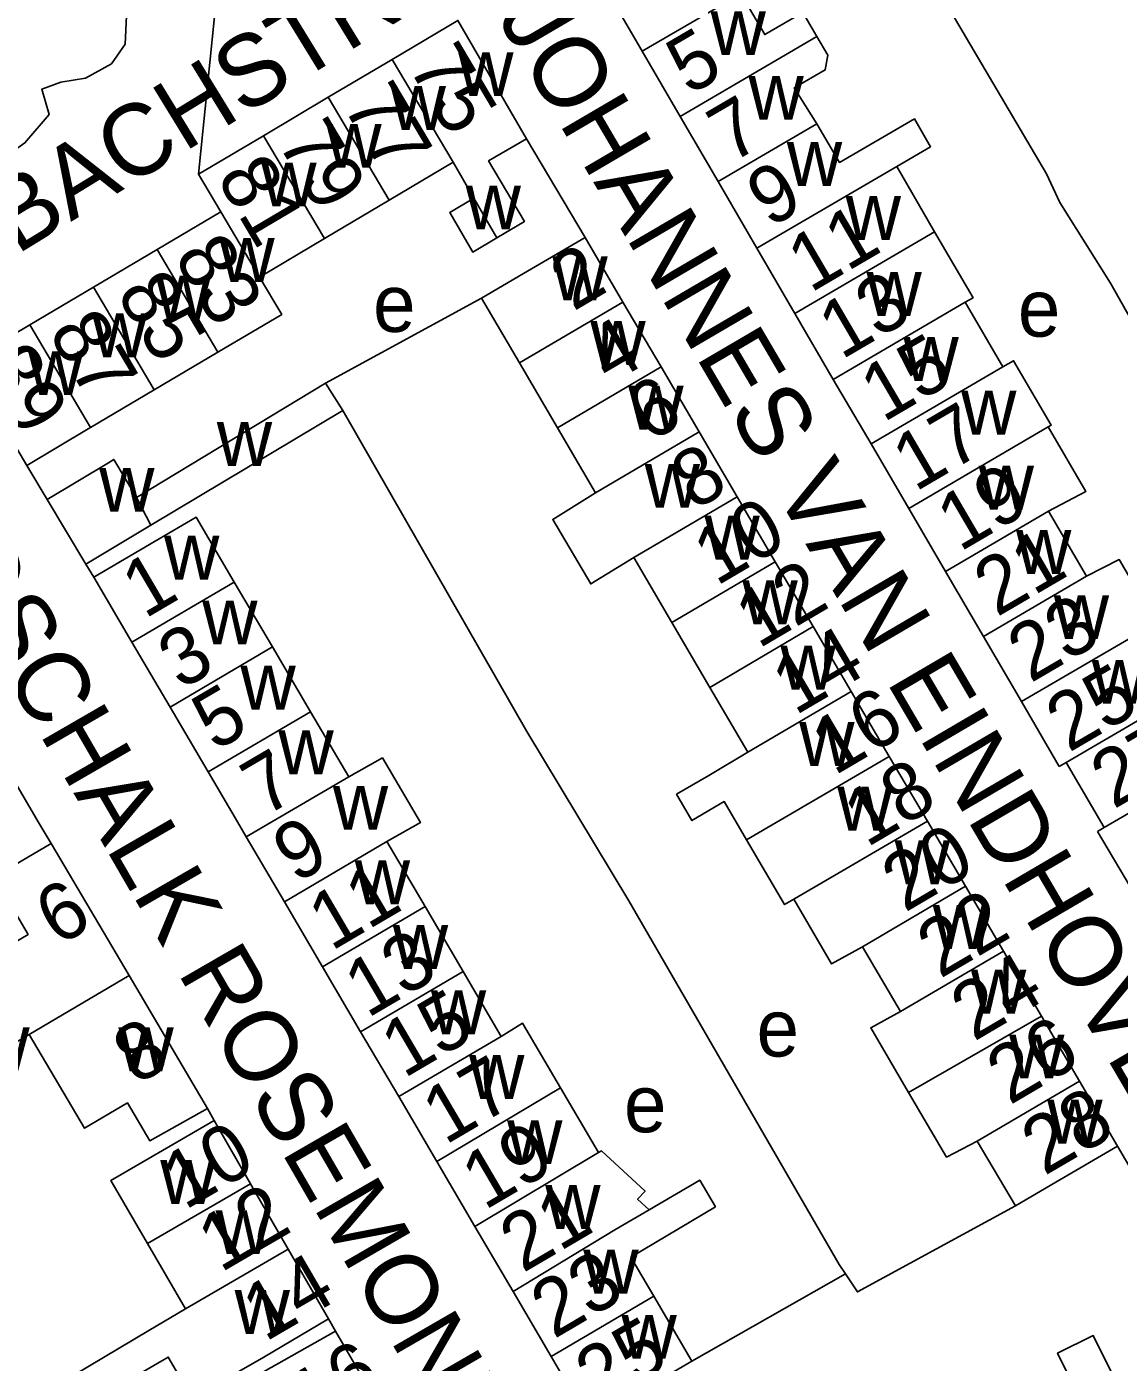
# Model space of a CAD drawing. Extents: x 161141 to 163125, y 381621 to 383200.
# Drawn here: x 162215.8 to 162292.3, y 382712.2 to 382805.6 of the extents above; entities that cross this region are included whole.
import ezdxf

# ---------------------------------------------------------------- set-up
doc = ezdxf.new("R2010")
doc.units = 0
for name, color, linetype in [('BLT_Basislijn', 7, 'Continuous'), ('BLT_Bebouwing', 7, 'Continuous'), ('BLT_Centroide', 7, 'Continuous'), ('BLT_Huisnummer', 7, 'Continuous'), ('BLT_Huisnummer_ tussenligend', 7, 'Continuous'), ('BLT_Huisnummer_reeks', 7, 'Continuous'), ('BLT_Onderverdeling_panden', 7, 'Continuous'), ('BLT_Straatnaam', 7, 'Continuous'), ('BLT_Vlakafsluiter', 7, 'Continuous')]:
    doc.layers.add(name, color=color, linetype=linetype)

msp = doc.modelspace()

# ---------------------------------------------------------------- linework, layer by layer
at = {"layer": 'BLT_Basislijn'}
for p, q in [((162254.875, 382790.893), (162250.783, 382797.804)), ((162236.7, 382780.702), (162247.631, 382786.648)), ((162217.229, 382772.561), (162215.807, 382774.939)), ((162220.49, 382767.11), (162219.94, 382768.03)), ((162228.912, 382729.09), (162228.452, 382729.928)), ((162292.127, 382727.29), (162297.78, 382717.585)), ((162273.086, 382718.356), (162262.342, 382712.241)), ((162237.411, 382714.338), (162236.924, 382715.197))]:
    msp.add_line(p, q, dxfattribs=at)
for points in [[(162279.301, 382808.428), (162279.716, 382807.994), (162287.162, 382795.345), (162288.099, 382793.344), (162291.631, 382787.701), (162296.426, 382779.228), (162324.592, 382730.811)], [(162202.623, 382806.357), (162202.816, 382803.949), (162203.975, 382804.63), (162207.784, 382798.145), (162206.378, 382797.335), (162208.11, 382796.059), (162210.464, 382795.401), (162212.321, 382795.832), (162214.134, 382796.422), (162215.681, 382797.514), (162217.374, 382799.497), (162216.857, 382801.264), (162218.201, 382801.77), (162219.91, 382802.033), (162221.726, 382803.046), (162222.688, 382804.413), (162222.787, 382806.395)], [(162237.919, 382778.787), (162250.803, 382756.309), (162257.925, 382744.45), (162272.652, 382719.012), (162273.086, 382718.356)], [(162273.086, 382718.356), (162273.928, 382717.085), (162284.988, 382723.115)]]:
    msp.add_lwpolyline(points, dxfattribs=at)
at = {"layer": 'BLT_Bebouwing'}
for p, q in [((162258.875, 382803.921), (162256.225, 382808.474)), ((162241.383, 382803.349), (162236.899, 382800.704)), ((162261.525, 382799.369), (162258.875, 382803.921)), ((162236.899, 382800.704), (162232.361, 382798.016)), ((162264.175, 382794.816), (162261.525, 382799.369)), ((162241.167, 382793.499), (162245.644, 382796.155)), ((162276.677, 382795.852), (162279.331, 382791.293)), ((162266.901, 382790.134), (162264.175, 382794.816)), ((162236.629, 382790.811), (162241.167, 382793.499)), ((162229.386, 382792.687), (162224.93, 382790.047)), ((162232.091, 382788.123), (162236.629, 382790.811)), ((162257.526, 382786.369), (162254.875, 382790.893)), ((162269.552, 382785.581), (162266.901, 382790.134)), ((162224.93, 382790.047), (162220.471, 382787.406)), ((162220.471, 382787.406), (162216.011, 382784.765)), ((162250.288, 382782.113), (162247.631, 382786.648)), ((162260.188, 382781.826), (162257.526, 382786.369)), ((162272.229, 382780.952), (162269.552, 382785.581)), ((162281.476, 382786.353), (162284.107, 382781.832)), ((162216.011, 382784.765), (162211.55, 382782.122)), ((162224.726, 382780.222), (162229.185, 382782.863)), ((162211.55, 382782.122), (162215.807, 382774.939)), ((162252.951, 382777.571), (162250.288, 382782.113)), ((162262.85, 382777.283), (162260.188, 382781.826)), ((162274.895, 382776.452), (162272.229, 382780.952)), ((162220.266, 382777.58), (162224.726, 382780.222)), ((162236.7, 382780.702), (162237.919, 382778.787)), ((162255.613, 382773.028), (162252.951, 382777.571)), ((162265.512, 382772.741), (162262.85, 382777.283)), ((162277.526, 382771.931), (162274.895, 382776.452)), ((162219.94, 382768.03), (162217.229, 382772.561)), ((162268.174, 382768.198), (162265.512, 382772.741)), ((162280.099, 382767.512), (162277.526, 382771.931)), ((162287.306, 382771.727), (162289.956, 382767.174)), ((162260.937, 382763.943), (162258.275, 382768.486)), ((162270.836, 382763.656), (162268.174, 382768.198)), ((162223.16, 382762.567), (162220.49, 382767.11)), ((162230.329, 382766.775), (162232.999, 382762.232)), ((162282.749, 382762.96), (162280.099, 382767.512)), ((162263.599, 382759.401), (162260.937, 382763.943)), ((162273.498, 382759.113), (162270.836, 382763.656)), ((162225.831, 382758.025), (162223.16, 382762.567)), ((162232.999, 382762.232), (162235.67, 382757.689)), ((162285.399, 382758.407), (162282.749, 382762.96)), ((162266.261, 382754.858), (162263.599, 382759.401)), ((162276.16, 382754.571), (162273.498, 382759.113)), ((162288.049, 382753.854), (162285.399, 382758.407)), ((162228.501, 382753.482), (162225.831, 382758.025)), ((162235.67, 382757.689), (162238.34, 382753.147)), ((162278.822, 382750.028), (162276.16, 382754.571)), ((162288.537, 382754.14), (162288.049, 382753.854)), ((162291.187, 382749.587), (162288.537, 382754.14)), ((162278.822, 382750.028), (162281.481, 382745.484)), ((162291.187, 382749.587), (162290.736, 382749.323)), ((162290.736, 382749.323), (162293.407, 382744.782)), ((162217.51, 382748.473), (162222.965, 382739.229)), ((162231.17, 382748.939), (162233.836, 382744.394)), ((162241.009, 382748.603), (162243.676, 382744.059)), ((162281.481, 382745.484), (162284.14, 382740.94)), ((162233.836, 382744.394), (162236.502, 382739.848)), ((162243.676, 382744.059), (162246.342, 382739.514)), ((162276.955, 382736.715), (162274.277, 382741.248)), ((162284.14, 382740.94), (162286.799, 382736.395)), ((162236.502, 382739.848), (162239.168, 382735.303)), ((162222.965, 382739.229), (162228.452, 382729.928)), ((162246.342, 382739.514), (162249.008, 382734.969)), ((162286.799, 382736.395), (162289.458, 382731.851)), ((162239.168, 382735.303), (162241.833, 382730.758)), ((162253.157, 382731.364), (162255.811, 382726.838)), ((162289.458, 382731.851), (162292.127, 382727.29)), ((162241.833, 382730.758), (162244.499, 382726.212)), ((162231.47, 382724.654), (162228.912, 382729.09)), ((162284.988, 382723.115), (162282.31, 382727.648)), ((162244.499, 382726.212), (162247.165, 382721.667)), ((162234.106, 382720.084), (162231.47, 382724.654)), ((162247.165, 382721.667), (162249.831, 382717.122)), ((162236.924, 382715.197), (162234.106, 382720.084)), ((162249.831, 382717.122), (162252.497, 382712.576)), ((162259.674, 382716.789), (162262.342, 382712.241)), ((162237.411, 382714.338), (162245.532, 382700.458)), ((162252.497, 382712.576), (162255.163, 382708.03))]:
    msp.add_line(p, q, dxfattribs=at)
for points in [[(162265.782, 382807.96), (162267.443, 382805.086), (162270.119, 382806.648), (162271.086, 382804.959)], [(162250.783, 382797.804), (162245.974, 382806.08), (162241.383, 382803.349)], [(162271.086, 382804.959), (162271.848, 382803.657), (162271.673, 382802.619), (162269.501, 382801.355), (162271.082, 382798.855)], [(162271.082, 382798.855), (162272.665, 382796.14), (162277.914, 382799.185), (162279.048, 382797.237), (162276.677, 382795.852)], [(162232.361, 382798.016), (162227.822, 382795.327), (162229.386, 382792.687)], [(162248.709, 382790.869), (162250.632, 382792.008), (162248.121, 382796.245), (162250.783, 382797.804)], [(162245.644, 382796.155), (162247.1, 382793.644)], [(162247.1, 382793.644), (162245.405, 382792.645), (162247.017, 382789.867), (162248.709, 382790.869)], [(162279.331, 382791.293), (162282.022, 382786.671), (162281.476, 382786.353)], [(162254.875, 382790.893), (162250.562, 382788.366), (162247.631, 382786.648)], [(162229.185, 382782.863), (162233.643, 382785.504), (162232.091, 382788.123)], [(162284.107, 382781.832), (162284.854, 382782.267), (162287.485, 382777.748), (162287.275, 382777.626)], [(162223.492, 382772.687), (162236.7, 382780.702)], [(162237.919, 382778.787), (162224.491, 382770.753)], [(162215.807, 382774.939), (162220.109, 382777.487), (162220.266, 382777.58)], [(162287.275, 382777.626), (162289.904, 382773.111), (162287.306, 382771.727)], [(162217.229, 382772.561), (162221.52, 382775.129), (162221.897, 382775.354), (162223.492, 382772.687)], [(162258.275, 382768.486), (162255.273, 382766.639), (162252.615, 382771.16), (162255.613, 382773.028)], [(162224.491, 382770.753), (162219.94, 382768.03)], [(162220.49, 382767.11), (162224.801, 382769.644), (162227.656, 382771.322), (162230.329, 382766.775)], [(162289.956, 382767.174), (162292.248, 382768.342), (162294.853, 382763.889), (162292.606, 382762.621)], [(162217.51, 382748.473), (162216.609, 382750), (162213.281, 382755.64)], [(162266.178, 382748.724), (162264.609, 382751.404), (162262.354, 382750.079), (162261.273, 382751.917), (162263.531, 382753.244), (162266.261, 382754.858)], [(162238.34, 382753.147), (162240.698, 382754.465), (162243.353, 382749.941), (162241.009, 382748.603)], [(162231.17, 382748.939), (162230.548, 382750), (162228.501, 382753.482)], [(162269.471, 382744.576), (162268.828, 382744.199), (162266.178, 382748.724)], [(162213.53, 382746.123), (162215.899, 382742.108), (162210.69, 382739.035)], [(162274.277, 382741.248), (162272.121, 382740.05), (162269.471, 382744.576)], [(162277.514, 382731.054), (162274.864, 382735.578), (162276.955, 382736.715)], [(162207.999, 382725.162), (162214.823, 382732.575), (162214.014, 382733.946), (162215.985, 382735.11)], [(162215.985, 382735.11), (162219.856, 382728.549), (162222.855, 382730.318), (162224.417, 382727.672), (162228.452, 382729.928)], [(162249.008, 382734.969), (162250.502, 382735.888), (162253.157, 382731.364)], [(162282.31, 382727.648), (162280.165, 382726.529), (162277.514, 382731.054)], [(162228.912, 382729.09), (162221.681, 382724.877), (162224.246, 382720.474)], [(162255.811, 382726.838), (162256.011, 382726.955), (162259.074, 382724.143), (162258.551, 382723.572), (162259.354, 382722.835)], [(162292.127, 382727.29), (162287.811, 382724.766), (162284.988, 382723.115)], [(162259.354, 382722.835), (162262.895, 382724.913), (162263.992, 382723.045), (162258.075, 382719.529), (162259.674, 382716.789)], [(162224.246, 382720.474), (162226.908, 382715.906)], [(162226.908, 382715.906), (162224.346, 382714.383), (162217.014, 382710.028)], [(162218.126, 382708.119), (162225.706, 382712.53), (162227.388, 382709.643), (162232.403, 382712.516), (162236.924, 382715.197)], [(162226.315, 382706.409), (162231.844, 382711.182), (162237.411, 382714.338)], [(162292.093, 382710.663), (162290.429, 382714.032), (162287.94, 382712.804), (162291.531, 382705.534)], [(162255.163, 382708.03), (162259.476, 382710.56), (162262.342, 382712.241)]]:
    msp.add_lwpolyline(points, dxfattribs=at)
at = {"layer": 'BLT_Onderverdeling_panden'}
for p, q in [((162258.875, 382803.921), (162265.782, 382807.96)), ((162261.525, 382799.369), (162271.086, 382804.959)), ((162245.644, 382796.155), (162241.383, 382803.349)), ((162241.167, 382793.499), (162236.899, 382800.704)), ((162264.175, 382794.816), (162271.082, 382798.855)), ((162236.629, 382790.811), (162232.361, 382798.016)), ((162266.901, 382790.134), (162276.677, 382795.852)), ((162229.386, 382792.687), (162232.091, 382788.123)), ((162269.552, 382785.581), (162279.331, 382791.293)), ((162229.185, 382782.863), (162224.93, 382790.047)), ((162224.726, 382780.222), (162220.471, 382787.406)), ((162257.526, 382786.369), (162250.288, 382782.113)), ((162272.229, 382780.952), (162281.476, 382786.353)), ((162220.266, 382777.58), (162216.011, 382784.765)), ((162260.188, 382781.826), (162252.951, 382777.571)), ((162274.895, 382776.452), (162284.107, 382781.832)), ((162262.85, 382777.283), (162255.613, 382773.028)), ((162277.526, 382771.931), (162287.275, 382777.626)), ((162223.492, 382772.687), (162224.491, 382770.753)), ((162265.512, 382772.741), (162258.275, 382768.486)), ((162280.099, 382767.512), (162287.306, 382771.727)), ((162268.174, 382768.198), (162260.937, 382763.943)), ((162223.16, 382762.567), (162230.329, 382766.775)), ((162282.749, 382762.96), (162289.956, 382767.174)), ((162270.836, 382763.656), (162263.599, 382759.401)), ((162225.831, 382758.025), (162232.999, 382762.232)), ((162285.399, 382758.407), (162292.606, 382762.621)), ((162273.498, 382759.113), (162266.261, 382754.858)), ((162228.501, 382753.482), (162235.67, 382757.689)), ((162288.537, 382754.14), (162295.256, 382758.069)), ((162276.16, 382754.571), (162266.178, 382748.724)), ((162231.17, 382748.939), (162238.34, 382753.147)), ((162291.187, 382749.587), (162297.922, 382753.525)), ((162278.822, 382750.028), (162269.471, 382744.576)), ((162213.53, 382746.123), (162217.51, 382748.473)), ((162233.836, 382744.394), (162241.009, 382748.603)), ((162281.481, 382745.484), (162274.277, 382741.248)), ((162236.502, 382739.848), (162243.676, 382744.059)), ((162284.14, 382740.94), (162276.955, 382736.715)), ((162215.985, 382735.11), (162222.965, 382739.229)), ((162239.168, 382735.303), (162246.342, 382739.514)), ((162286.799, 382736.395), (162277.514, 382731.054)), ((162241.833, 382730.758), (162249.008, 382734.969)), ((162244.499, 382726.212), (162253.157, 382731.364)), ((162289.458, 382731.851), (162282.31, 382727.648)), ((162247.165, 382721.667), (162255.811, 382726.838)), ((162224.246, 382720.474), (162231.47, 382724.654)), ((162259.354, 382722.835), (162256.954, 382721.426)), ((162249.831, 382717.122), (162256.954, 382721.426)), ((162226.908, 382715.906), (162234.106, 382720.084)), ((162252.497, 382712.576), (162259.674, 382716.789))]:
    msp.add_line(p, q, dxfattribs=at)
msp.add_lwpolyline([(162247.1, 382793.644), (162248.709, 382790.869)], dxfattribs=at)
at = {"layer": 'BLT_Vlakafsluiter'}
msp.add_line((162229.333, 382810.237), (162227.822, 382795.327), dxfattribs=at)

# ---------------------------------------------------------------- texts
at = {"layer": 'BLT_Centroide'}
for s, p in [('w', (162263.656, 382803.656)), ('w', (162246, 382800.781)), ('w', (162241.266, 382798.422)), ('w', (162266.305, 382799.125)), ('w', (162236.766, 382795.766)), ('w', (162268.992, 382794.5)), ('w', (162232.219, 382793.062)), ('w', (162246.52, 382791.456)), ('w', (162273.109, 382790.719)), ('w', (162229.281, 382787.781)), ('w', (162252.586, 382786.5)), ('w', (162274.562, 382785.406)), ('w', (162224.828, 382785.141)), ('e', (162240.038, 382784.281)), ('e', (162285.157, 382783.95)), ('w', (162220.375, 382782.5)), ('w', (162255.242, 382781.969)), ('w', (162277.148, 382780.844)), ('w', (162215.906, 382779.859)), ('w', (162257.898, 382777.438)), ('w', (162281.188, 382777.094)), ('w', (162229.108, 382774.898)), ('w', (162220.875, 382771.688)), ('w', (162259.047, 382771.969)), ('w', (162282.414, 382771.844)), ('w', (162263.227, 382768.344)), ('w', (162225.414, 382766.938)), ('w', (162285.031, 382767.344)), ('w', (162265.883, 382763.812)), ('w', (162287.672, 382762.781)), ('w', (162228.086, 382762.406)), ('w', (162268.547, 382759.25)), ('w', (162290.328, 382758.25)), ('w', (162230.758, 382757.844)), ('w', (162269.859, 382753.906)), ('w', (162233.414, 382753.312)), ('w', (162237.227, 382749.438)), ('w', (162272.523, 382749.375)), ('w', (162276.539, 382745.625)), ('w', (162238.758, 382744.219)), ('w', (162279.203, 382741.094)), ('w', (162241.422, 382739.688)), ('w', (162281.875, 382736.562)), ('w', (162244.086, 382735.125)), ('e', (162266.871, 382733.566)), ('w', (162212.141, 382732.547)), ('w', (162222.219, 382732.531)), ('w', (162284.547, 382732.031)), ('w', (162246.758, 382730.594)), ('e', (162257.595, 382728.263)), ('w', (162287.211, 382727.469)), ('w', (162249.422, 382726.031)), ('w', (162225.147, 382723.253)), ('w', (162252.086, 382721.5)), ('w', (162229.016, 382719.734)), ('w', (162254.75, 382716.969)), ('w', (162230.354, 382714.151)), ('w', (162257.422, 382712.406))]:
    msp.add_text(s, height=4, dxfattribs=at).set_placement(p)
at = {"layer": 'BLT_Huisnummer'}
for s, rotation, p in [('5', 30.31494, (162262.158, 382800.798)), ('75', 300.64108, (162242.436, 382802.883)), ('81', 300.65445, (162229.024, 382795.085)), ('9', 30.31926, (162267.786, 382791.517)), ('83', 300.63886, (162226.045, 382789.543)), ('2', 30.45586, (162254.039, 382785.684)), ('13', 30.31369, (162272.806, 382782.298)), ('89', 300.65307, (162212.429, 382781.904)), ('6', 30.45343, (162259.384, 382776.491)), ('17', 30.31876, (162277.967, 382773.05)), ('10', 30.45343, (162264.055, 382766.451)), ('21', 30.31693, (162283.678, 382764.29)), ('1', 30.41069, (162224.056, 382764.164)), ('14', 30.45343, (162269.564, 382757.394)), ('25', 30.31741, (162288.715, 382754.806)), ('5', 30.40514, (162228.975, 382754.887)), ('18', 30.45826, (162274.566, 382748.152)), ('9', 30.40656, (162234.631, 382745.633)), ('6', 30.54285, (162218.002, 382741.235)), ('22', 30.45683, (162279.705, 382738.978)), ('13', 30.41108, (162239.632, 382736.208)), ('8', 30.54514, (162223.461, 382731.519)), ('26', 30.45539, (162284.577, 382730.128)), ('17', 30.41069, (162245.081, 382727.337)), ('28', 30.31913, (162287.002, 382725.183)), ('10', 30.22674, (162226.866, 382722.778)), ('12', 30.23273, (162229.364, 382718.399)), ('21', 30.40927, (162250.511, 382718.381)), ('14', 30.21684, (162232.482, 382713.553)), ('25', 30.39298, (162255.793, 382709.071)), ('16', 30.21684, (162235.73, 382707.466))]:
    msp.add_text(s, height=4, rotation=rotation, dxfattribs=at).set_placement(p)
at = {"layer": 'BLT_Huisnummer_ tussenligend'}
for s, rotation, p in [('77', 300.64108, (162237.857, 382800.149)), ('7', 30.31494, (162265.072, 382796.032)), ('79', 300.64108, (162233.289, 382797.58)), ('11', 30.31926, (162270.634, 382786.973)), ('85', 300.63886, (162222.022, 382786.981)), ('87', 300.63886, (162217.26, 382784.248)), ('4', 30.45586, (162256.587, 382780.553)), ('15', 30.31369, (162275.731, 382777.905)), ('8', 30.45343, (162262.5, 382771.736)), ('19', 30.31876, (162281.084, 382768.845)), ('12', 30.45343, (162266.994, 382762.066)), ('23', 30.31693, (162286.033, 382759.669)), ('3', 30.41069, (162226.595, 382759.178)), ('16', 30.45343, (162272.308, 382753.185)), ('7', 30.40514, (162232.437, 382750.305)), ('20', 30.45826, (162277.237, 382743.609)), ('11', 30.40656, (162237.114, 382740.904)), ('24', 30.45683, (162282.07, 382734.579)), ('15', 30.41108, (162242.191, 382731.997)), ('19', 30.41069, (162247.832, 382722.766)), ('23', 30.40927, (162252.683, 382713.76))]:
    msp.add_text(s, height=4, rotation=rotation, dxfattribs=at).set_placement(p)
at = {"layer": 'BLT_Huisnummer_reeks'}
msp.add_text('27-a', height=4, rotation=30.31741, dxfattribs=at).set_placement((162291.851, 382750.839))
at = {"layer": 'BLT_Straatnaam'}
for s, rotation, p in [('ADOLF VAN CORTENBACHSTRAAT', 31.50648, (162157.12, 382754.113)), ('JOHANNES VAN EINDHOVENSTRAAT', 300.36999, (162248.668, 382806.323)), ('GODSCHALK ROSEMONDTSTRAAT', 300.03809, (162204.366, 382777.431))]:
    msp.add_text(s, height=5, rotation=rotation, dxfattribs=at).set_placement(p)

doc.saveas('drawing.dxf')
